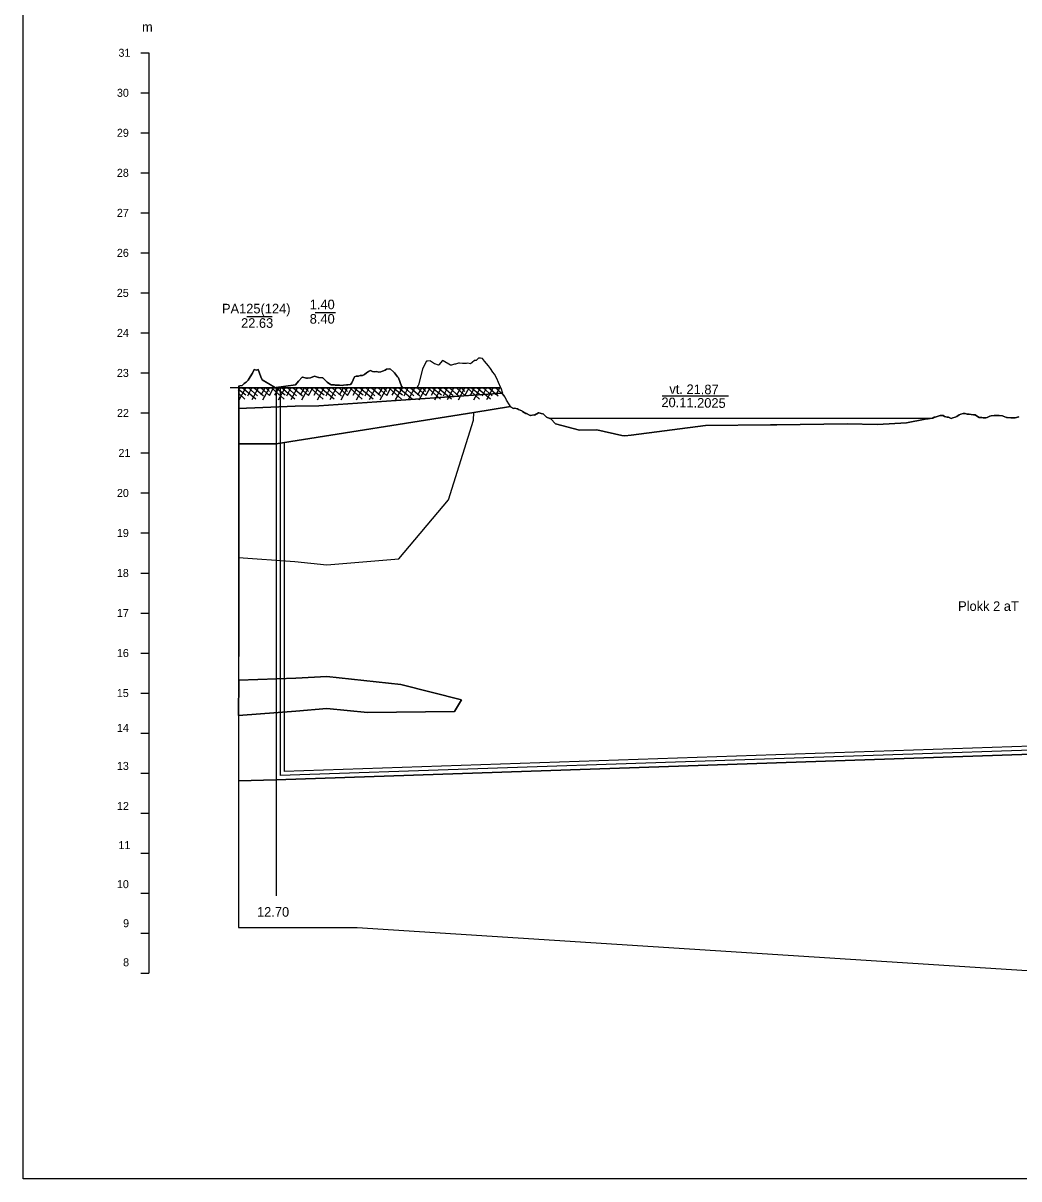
# Model space of a CAD drawing. Extents: x 509422 to 615075, y 6525431 to 6565970.
# Drawn here: x 513871.8 to 514120.6, y 6565395.8 to 6565684.6 of the extents above; entities that cross this region are included whole.
import ezdxf

# ---------------------------------------------------------------- set-up
doc = ezdxf.new("R2010")
doc.units = 0
for name, color, linetype in [('Default', 7, 'Continuous'), ('GEOLPUNKT', 7, 'Continuous'), ('PIIR_ME', 7, 'Continuous'), ('PLOKK', 7, 'Continuous'), ('TÄIDE', 7, 'Continuous'), ('VEEKOGU', 7, 'Continuous'), ('VORMISTUS', 7, 'Continuous')]:
    doc.layers.add(name, color=color, linetype=linetype)

msp = doc.modelspace()

# ---------------------------------------------------------------- linework, layer by layer
at = {"layer": 'Default'}
msp.add_lwpolyline([(513925.65, 6565593.96), (513926.02, 6565594.01), (513926.6, 6565594.1), (513927.06, 6565594.57), (513927.6, 6565594.93), (513928.09, 6565595.44), (513928.6, 6565596.26), (513929.13, 6565597.13), (513929.6, 6565598.05), (513930.17, 6565597.95), (513930.6, 6565598.07), (513931.2, 6565596.26), (513931.6, 6565595.53), (513934.97, 6565593.49), (513935.08, 6565593.57), (513939.88, 6565594.29), (513940.61, 6565595.13), (513941.56, 6565596.14), (513941.61, 6565596.18), (513942.6, 6565595.9), (513942.61, 6565595.9), (513942.86, 6565595.92), (513943.61, 6565595.98), (513943.63, 6565595.97), (513944.61, 6565596.45), (513944.67, 6565596.4), (513945.61, 6565596.09), (513945.7, 6565596.08), (513946.61, 6565596.03), (513946.74, 6565596), (513947.61, 6565595.1), (513947.77, 6565594.95), (513948.61, 6565594.35), (513948.81, 6565594.29), (513949.61, 6565594.25), (513949.84, 6565594.2), (513950.61, 6565594.13), (513950.88, 6565594.21), (513951.61, 6565594.1), (513951.91, 6565594.13), (513952.61, 6565594.25), (513952.95, 6565594.25), (513953.61, 6565594.34), (513953.98, 6565594.79), (513954.61, 6565596.24), (513955.02, 6565596.46), (513955.61, 6565596.46), (513956.05, 6565596.59), (513956.61, 6565596.62), (513957.09, 6565596.86), (513957.62, 6565597.29), (513958.12, 6565597.59), (513958.62, 6565597.81), (513959.16, 6565597.57), (513959.62, 6565597.54), (513960.19, 6565597.55), (513960.62, 6565597.4), (513961.23, 6565597.52), (513961.62, 6565597.71), (513962.26, 6565597.92), (513962.62, 6565598.19), (513963.3, 6565598.26), (513963.62, 6565598.18), (513964.34, 6565597.52), (513964.62, 6565597.29), (513965.37, 6565596.22), (513965.62, 6565595.99), (513966.41, 6565593.92), (513966.62, 6565593.56), (513966.63, 6565593.53)], dxfattribs=at)
at = {"layer": 'GEOLPUNKT'}
for p, q in [((513927.74, 6565611.33), (513934.06, 6565611.33)), ((513944.81, 6565612.33), (513949.87, 6565612.33)), ((513935.09, 6565593.53), (513935.09, 6565466.53))]:
    msp.add_line(p, q, dxfattribs=at)
at = {"layer": 'PIIR_ME'}
for p, q in [((513935.09, 6565593.53), (513935.09, 6565495.58)), ((513936.09, 6565593.53), (513936.09, 6565496.61))]:
    msp.add_line(p, q, dxfattribs=at)
for points in [[(514259.6, 6565499.5), (514133.61, 6565502.33), (513935.09, 6565495.58)], [(514258.6, 6565500.52), (514133.61, 6565503.33), (513936.09, 6565496.61)]]:
    msp.add_lwpolyline(points, dxfattribs=at)
at = {"layer": 'PLOKK'}
for q in [(513993.61, 6565588.8), (513937.09, 6565497.65)]:
    msp.add_line((513937.09, 6565579.85), q, dxfattribs=at)
for points in [[(513993.61, 6565588.8), (513993.64, 6565588.77), (513994.35, 6565588.38), (513994.64, 6565588.43), (513995.39, 6565588.24), (513995.64, 6565588.06), (513996.42, 6565587.75), (513996.64, 6565587.61), (513997.46, 6565587.09), (513997.64, 6565587.1), (513998.49, 6565586.63), (513998.64, 6565586.56), (513999.53, 6565586.74), (513999.64, 6565586.67), (514000.56, 6565587.23), (514000.64, 6565587.24), (514001.6, 6565587.02), (514001.64, 6565587.05), (514002.63, 6565586.18), (514002.64, 6565586.18), (514002.8, 6565586.12), (514003.64, 6565585.75), (514004.84, 6565584.51), (514010.86, 6565582.92), (514015.15, 6565583.05), (514021.42, 6565581.59), (514022.14, 6565581.54), (514023.79, 6565581.69), (514042.34, 6565584.07), (514058.56, 6565584.23), (514059.14, 6565584.23), (514060.13, 6565584.24), (514077.74, 6565584.47), (514085.28, 6565584.38), (514092.57, 6565584.79), (514097.24, 6565585.68), (514097.94, 6565585.77), (514098.96, 6565585.91), (514099.09, 6565585.9), (514099.47, 6565586.14), (514099.69, 6565586.17), (514099.94, 6565586.28), (514100.69, 6565586.52), (514100.97, 6565586.55), (514101.7, 6565586.59), (514102.01, 6565586.36), (514102.7, 6565586.18), (514103.04, 6565586.15), (514103.7, 6565585.85), (514104.08, 6565586.02), (514104.7, 6565586.21), (514105.11, 6565586.31), (514105.7, 6565586.75), (514106.15, 6565586.92), (514106.7, 6565587.13), (514107.18, 6565587.07), (514107.7, 6565586.94), (514108.22, 6565586.93), (514108.7, 6565586.8), (514109.25, 6565586.77), (514109.7, 6565586.74), (514110.29, 6565586.34), (514110.7, 6565586.05), (514111.32, 6565586.05), (514111.7, 6565586.04), (514112.36, 6565586.04), (514112.7, 6565586.06), (514113.39, 6565586.45), (514113.7, 6565586.54), (514114.43, 6565586.55), (514114.7, 6565586.62), (514115.46, 6565586.62), (514115.7, 6565586.62), (514116.5, 6565586.53), (514116.7, 6565586.43), (514117.53, 6565586.05), (514117.7, 6565586.05), (514118.57, 6565586.01), (514118.7, 6565586), (514119.6, 6565586), (514119.71, 6565585.99), (514120.64, 6565586.26)], [(514257.6, 6565501.54), (514133.6, 6565504.33), (513937.09, 6565497.65)]]:
    msp.add_lwpolyline(points, dxfattribs=at)
at = {"layer": 'TÄIDE'}
for p, q in [((513925.65, 6565593.96), (513925.65, 6565458.63)), ((513925.65, 6565593.96), (513925.65, 6565593.53)), ((513934.91, 6565593.53), (513931.6, 6565595.53)), ((513991.15, 6565593.53), (513990.63, 6565594.87)), ((513991.15, 6565593.53), (513923.59, 6565593.53)), ((513925.65, 6565593.53), (513934.91, 6565593.53)), ((513925.65, 6565592.89), (513926, 6565593.53)), ((513927.52, 6565591.69), (513925.65, 6565593.11)), ((513927.25, 6565590.69), (513925.65, 6565592.15)), ((513925.83, 6565590.49), (513927.51, 6565593.53)), ((513929.98, 6565590.71), (513926.58, 6565593.53)), ((513927.99, 6565591.47), (513928.98, 6565593.53)), ((513930.38, 6565591.49), (513928.12, 6565593.53)), ((513929.03, 6565590.56), (513930.62, 6565593.53)), ((513931.87, 6565591.4), (513929.49, 6565593.53)), ((513933.36, 6565591.55), (513931.24, 6565593.53)), ((513931.34, 6565591.76), (513932.35, 6565593.53)), ((513931.74, 6565590.5), (513933.36, 6565593.53)), ((513933.36, 6565592.56), (513932.44, 6565593.53)), ((513933.36, 6565591.55), (513934.42, 6565593.53)), ((513937.02, 6565590.69), (513933.9, 6565593.53)), ((513934.76, 6565591.67), (513935.77, 6565593.53)), ((513937.29, 6565591.69), (513934.87, 6565593.53)), ((513935.02, 6565593.53), (513951.9, 6565593.53)), ((513935.6, 6565590.49), (513937.28, 6565593.53)), ((513939.75, 6565590.71), (513936.35, 6565593.53)), ((513937.76, 6565591.47), (513938.75, 6565593.53)), ((513940.15, 6565591.49), (513937.89, 6565593.53)), ((513938.8, 6565590.56), (513940.39, 6565593.53)), ((513941.64, 6565591.4), (513939.26, 6565593.53)), ((513943.13, 6565591.55), (513941.01, 6565593.53)), ((513941.11, 6565591.76), (513942.12, 6565593.53)), ((513941.51, 6565590.5), (513943.13, 6565593.53)), ((513943.13, 6565592.56), (513942.21, 6565593.53)), ((513943.13, 6565591.55), (513944.19, 6565593.53)), ((513946.79, 6565590.69), (513943.67, 6565593.53)), ((513944.53, 6565591.67), (513945.54, 6565593.53)), ((513947.06, 6565591.69), (513944.64, 6565593.53)), ((513945.37, 6565590.49), (513947.05, 6565593.53)), ((513949.53, 6565590.71), (513946.12, 6565593.53)), ((513947.53, 6565591.47), (513948.52, 6565593.53)), ((513949.92, 6565591.49), (513947.66, 6565593.53)), ((513948.57, 6565590.56), (513950.16, 6565593.53)), ((513951.41, 6565591.4), (513949.03, 6565593.53)), ((513952.9, 6565591.55), (513950.78, 6565593.53)), ((513950.88, 6565591.76), (513951.89, 6565593.53)), ((513951.28, 6565590.5), (513952.9, 6565593.53)), ((513951.9, 6565593.53), (513966.63, 6565593.53)), ((513952.9, 6565592.56), (513951.98, 6565593.53)), ((513952.9, 6565591.55), (513953.96, 6565593.53)), ((513956.56, 6565590.69), (513953.44, 6565593.53)), ((513954.3, 6565591.67), (513955.31, 6565593.53)), ((513956.83, 6565591.69), (513954.41, 6565593.53)), ((513955.14, 6565590.49), (513956.82, 6565593.53)), ((513959.3, 6565590.71), (513955.89, 6565593.53)), ((513957.3, 6565591.47), (513958.29, 6565593.53)), ((513959.7, 6565591.49), (513957.43, 6565593.53)), ((513958.34, 6565590.56), (513959.93, 6565593.53)), ((513961.18, 6565591.4), (513958.8, 6565593.53)), ((513962.67, 6565591.55), (513960.55, 6565593.53)), ((513960.65, 6565591.76), (513961.66, 6565593.53)), ((513961.05, 6565590.5), (513962.67, 6565593.53)), ((513962.67, 6565592.56), (513961.76, 6565593.53)), ((513962.67, 6565591.55), (513963.74, 6565593.53)), ((513966.34, 6565590.69), (513963.21, 6565593.53)), ((513964.07, 6565591.67), (513965.08, 6565593.53)), ((513966.6, 6565591.69), (513964.18, 6565593.53)), ((513964.91, 6565590.49), (513966.59, 6565593.53)), ((513969.07, 6565590.71), (513965.66, 6565593.53)), ((513967.07, 6565591.47), (513968.07, 6565593.53)), ((513969.47, 6565591.49), (513967.2, 6565593.53)), ((513968.11, 6565590.56), (513969.7, 6565593.53)), ((513970.95, 6565591.4), (513968.57, 6565593.53)), ((513970.19, 6565593.53), (513991.15, 6565593.53)), ((513972.44, 6565591.55), (513970.32, 6565593.53)), ((513970.42, 6565591.76), (513971.43, 6565593.53)), ((513970.82, 6565590.5), (513972.44, 6565593.53)), ((513972.44, 6565592.56), (513971.53, 6565593.53)), ((513972.44, 6565591.55), (513973.51, 6565593.53)), ((513976.11, 6565590.69), (513972.98, 6565593.53)), ((513973.84, 6565591.67), (513974.85, 6565593.53)), ((513976.37, 6565591.69), (513973.95, 6565593.53)), ((513974.69, 6565590.49), (513976.36, 6565593.53)), ((513978.84, 6565590.71), (513975.43, 6565593.53)), ((513976.84, 6565591.47), (513977.84, 6565593.53)), ((513979.24, 6565591.49), (513976.97, 6565593.53)), ((513977.88, 6565590.56), (513979.47, 6565593.53)), ((513980.73, 6565591.4), (513978.34, 6565593.53)), ((513982.21, 6565591.55), (513980.09, 6565593.53)), ((513980.19, 6565591.76), (513981.2, 6565593.53)), ((513980.59, 6565590.5), (513982.21, 6565593.53)), ((513982.21, 6565592.56), (513981.3, 6565593.53)), ((513982.21, 6565591.55), (513983.28, 6565593.53)), ((513985.88, 6565590.69), (513982.75, 6565593.53)), ((513983.61, 6565591.67), (513984.62, 6565593.53)), ((513986.14, 6565591.69), (513983.72, 6565593.53)), ((513984.46, 6565590.49), (513986.13, 6565593.53)), ((513988.61, 6565590.71), (513985.2, 6565593.53)), ((513986.61, 6565591.47), (513987.61, 6565593.53)), ((513989.01, 6565591.49), (513986.74, 6565593.53)), ((513987.65, 6565590.56), (513989.24, 6565593.53)), ((513990.5, 6565591.4), (513988.11, 6565593.53)), ((513991.98, 6565591.55), (513989.86, 6565593.53)), ((513989.96, 6565591.76), (513990.97, 6565593.53)), ((513991.15, 6565593.53), (513991.57, 6565592.18)), ((513925.65, 6565588.3), (513925.65, 6565579.54)), ((513984.46, 6565587.35), (513993.61, 6565588.8)), ((513993.61, 6565588.8), (513984.46, 6565587.35)), ((513993.61, 6565588.8), (513993.32, 6565589.26)), ((513935.09, 6565579.53), (513984.46, 6565587.35)), ((513984.46, 6565587.35), (513935.09, 6565579.53)), ((513935.09, 6565579.53), (513925.65, 6565579.53)), ((513935.09, 6565579.53), (513925.65, 6565579.53)), ((513925.65, 6565579.53), (513925.65, 6565495.26)), ((513935.09, 6565495.58), (513925.65, 6565495.26)), ((513925.65, 6565495.26), (513925.65, 6565458.63)), ((513925.65, 6565458.63), (513955.28, 6565458.63))]:
    msp.add_line(p, q, dxfattribs=at)
for points in [[(513925.75, 6565593.97), (513925.65, 6565458.63), (513955.28, 6565458.63), (513955.28, 6565458.63), (513955.28, 6565458.63), (514127.83, 6565447.57), (514149.74, 6565448.7), (514325.26, 6565449.69), (514351.75, 6565452.19), (514351.75, 6565615.25)], [(513990.63, 6565594.87), (513990.21, 6565595.83), (513989.63, 6565596.96), (513989.18, 6565597.44), (513988.63, 6565598.34), (513988.14, 6565598.99), (513987.63, 6565599.6), (513987.11, 6565600.2), (513986.63, 6565600.83), (513986.07, 6565600.88), (513985.63, 6565600.9), (513985.04, 6565600.37), (513984.63, 6565600.35), (513984, 6565599.85), (513983.63, 6565599.47), (513982.97, 6565599.63), (513982.63, 6565599.57), (513981.93, 6565599.58), (513981.63, 6565599.56), (513980.9, 6565599.64), (513980.63, 6565599.65), (513979.86, 6565599.41), (513979.63, 6565599.4), (513978.83, 6565599.21), (513978.63, 6565599.17), (513977.79, 6565599.68), (513977.63, 6565599.72), (513976.76, 6565600.24), (513976.63, 6565600.34), (513975.72, 6565599.25), (513975.63, 6565599.16), (513974.69, 6565599.47), (513974.62, 6565599.48), (513973.65, 6565600.19), (513973.62, 6565600.21), (513972.83, 6565600.15), (513972.62, 6565600.14), (513972.62, 6565600.13), (513971.62, 6565598.26), (513971.58, 6565598.13), (513970.62, 6565594.26), (513970.55, 6565594.1), (513970.19, 6565593.53)], [(513931.6, 6565595.53), (513931.2, 6565596.26), (513930.6, 6565598.07), (513930.17, 6565597.95), (513929.6, 6565598.05), (513929.13, 6565597.13), (513928.6, 6565596.26), (513928.09, 6565595.44), (513927.6, 6565594.93), (513927.06, 6565594.57), (513926.6, 6565594.1), (513926.02, 6565594.01), (513925.65, 6565593.96)], [(513966.63, 6565593.53), (513966.62, 6565593.56), (513966.41, 6565593.92), (513965.62, 6565595.99), (513965.37, 6565596.22), (513964.62, 6565597.29), (513964.34, 6565597.52), (513963.62, 6565598.18), (513963.3, 6565598.26), (513962.62, 6565598.19), (513962.26, 6565597.92), (513961.62, 6565597.71), (513961.23, 6565597.52), (513960.62, 6565597.4), (513960.19, 6565597.55), (513959.62, 6565597.54), (513959.16, 6565597.57), (513958.62, 6565597.81), (513958.12, 6565597.59), (513957.62, 6565597.29), (513957.09, 6565596.86), (513956.61, 6565596.62), (513956.05, 6565596.59), (513955.61, 6565596.46), (513955.02, 6565596.46), (513954.61, 6565596.24), (513953.98, 6565594.79), (513953.61, 6565594.34), (513952.95, 6565594.25), (513952.61, 6565594.25), (513951.91, 6565594.13), (513951.61, 6565594.1), (513950.88, 6565594.21), (513950.61, 6565594.13), (513949.84, 6565594.2), (513949.61, 6565594.25), (513948.81, 6565594.29), (513948.61, 6565594.35), (513947.77, 6565594.95), (513947.61, 6565595.1), (513946.74, 6565596), (513946.61, 6565596.03), (513945.7, 6565596.08), (513945.61, 6565596.09), (513944.67, 6565596.4), (513944.61, 6565596.45), (513943.63, 6565595.97), (513943.61, 6565595.98), (513942.86, 6565595.92), (513942.61, 6565595.9), (513942.6, 6565595.9), (513941.61, 6565596.18), (513941.56, 6565596.14), (513940.61, 6565595.13), (513939.88, 6565594.29), (513935.08, 6565593.57), (513935.02, 6565593.53)], [(513925.65, 6565593.53), (513933.36, 6565593.53)], [(513925.65, 6565588.3), (513939.8, 6565588.93), (513945.73, 6565589.03), (513991.57, 6565592.18)], [(513991.57, 6565592.18), (513945.73, 6565589.03), (513939.8, 6565588.93), (513925.65, 6565588.3)], [(513933.36, 6565593.53), (513943.13, 6565593.53)], [(513943.13, 6565593.53), (513952.9, 6565593.53)], [(513951.9, 6565593.53), (513951.9, 6565593.53)], [(513952.9, 6565593.53), (513962.67, 6565593.53)], [(513962.67, 6565593.53), (513972.44, 6565593.53)], [(513972.44, 6565593.53), (513982.21, 6565593.53)], [(513982.21, 6565593.53), (513991.15, 6565593.53)], [(513993.32, 6565589.26), (513992.63, 6565590.39), (513992.28, 6565591.18), (513991.63, 6565591.98), (513991.57, 6565592.18)], [(513925.65, 6565579.54), (513926.17, 6565579.54), (513935.09, 6565579.53), (513993.61, 6565588.8)], [(514120.64, 6565586.26), (514119.71, 6565585.99), (514119.6, 6565586), (514118.7, 6565586), (514118.57, 6565586.01), (514117.7, 6565586.05), (514117.53, 6565586.05), (514116.7, 6565586.43), (514116.5, 6565586.53), (514115.7, 6565586.62), (514115.46, 6565586.62), (514114.7, 6565586.62), (514114.43, 6565586.55), (514113.7, 6565586.54), (514113.39, 6565586.45), (514112.7, 6565586.06), (514112.36, 6565586.04), (514111.7, 6565586.04), (514111.32, 6565586.05), (514110.7, 6565586.05), (514110.29, 6565586.34), (514109.7, 6565586.74), (514109.25, 6565586.77), (514108.7, 6565586.8), (514108.22, 6565586.93), (514107.7, 6565586.94), (514107.18, 6565587.07), (514106.7, 6565587.13), (514106.15, 6565586.92), (514105.7, 6565586.75), (514105.11, 6565586.31), (514104.7, 6565586.21), (514104.08, 6565586.02), (514103.7, 6565585.85), (514103.04, 6565586.15), (514102.7, 6565586.18), (514102.01, 6565586.36), (514101.7, 6565586.59), (514100.97, 6565586.55), (514100.69, 6565586.52), (514099.94, 6565586.28), (514099.69, 6565586.17), (514099.47, 6565586.14), (514099.09, 6565585.9), (514098.96, 6565585.91), (514097.94, 6565585.77), (514097.24, 6565585.68), (514092.57, 6565584.79), (514085.28, 6565584.38), (514077.74, 6565584.47), (514060.13, 6565584.24), (514059.14, 6565584.23), (514058.56, 6565584.23), (514042.34, 6565584.07), (514023.79, 6565581.69), (514022.14, 6565581.54), (514021.42, 6565581.59), (514015.15, 6565583.05), (514010.86, 6565582.92), (514004.84, 6565584.51), (514003.64, 6565585.75), (514002.8, 6565586.12), (514002.64, 6565586.18), (514002.63, 6565586.18), (514001.64, 6565587.05), (514001.6, 6565587.02), (514000.64, 6565587.24), (514000.56, 6565587.23), (513999.64, 6565586.67), (513999.53, 6565586.74), (513998.64, 6565586.56), (513998.49, 6565586.63), (513997.64, 6565587.1), (513997.46, 6565587.09), (513996.64, 6565587.61), (513996.42, 6565587.75), (513995.64, 6565588.06), (513995.39, 6565588.24), (513994.64, 6565588.43), (513994.35, 6565588.38), (513993.64, 6565588.77), (513993.61, 6565588.8)], [(513925.65, 6565551.09), (513939.71, 6565550.09), (513947.74, 6565549.3), (513965.72, 6565550.79), (513978.15, 6565565.48), (513984.36, 6565585.45), (513984.46, 6565587.35), (513935.09, 6565579.53), (513925.65, 6565579.53), (513925.65, 6565576.11), (513925.65, 6565551.09)], [(513925.65, 6565579.54), (513926.17, 6565579.54), (513935.09, 6565579.53)], [(513925.65, 6565511.63), (513940, 6565512.74), (513947.74, 6565513.34), (513957.88, 6565512.34), (513979.58, 6565512.64), (513981.4, 6565515.54), (513966.19, 6565519.33), (513947.74, 6565521.33), (513940, 6565520.93), (513925.69, 6565520.45), (513925.65, 6565511.63)], [(514351.75, 6565497.3), (514339.02, 6565497.71), (514133.61, 6565502.33), (513935.09, 6565495.58), (513925.65, 6565495.26)], [(513925.65, 6565495.26), (513935.09, 6565495.58), (514133.61, 6565502.33), (514339.02, 6565497.71), (514351.75, 6565497.3)], [(514339.02, 6565497.71), (514133.61, 6565502.33), (513935.09, 6565495.58)], [(513925.65, 6565458.63), (513955.28, 6565458.63), (514127.83, 6565447.57), (514149.74, 6565448.7), (514325.26, 6565449.69), (514351.75, 6565452.19)], [(513955.28, 6565458.63), (514127.83, 6565447.57), (514149.74, 6565448.7), (514325.26, 6565449.69), (514351.75, 6565452.19)]]:
    msp.add_lwpolyline(points, dxfattribs=at)
for points in [[(513925.65, 6565551.09), (513939.71, 6565550.09), (513947.74, 6565549.3), (513947.74, 6565549.3), (513965.72, 6565550.79), (513978.15, 6565565.48), (513984.36, 6565585.45), (513984.46, 6565587.35), (513935.09, 6565579.53), (513925.65, 6565579.53), (513925.65, 6565576.11)], [(513925.69, 6565520.45), (513940, 6565520.93), (513947.74, 6565521.33), (513966.19, 6565519.33), (513981.4, 6565515.54), (513979.58, 6565512.64), (513957.88, 6565512.34), (513947.74, 6565513.34), (513940, 6565512.74), (513925.65, 6565511.63)]]:
    msp.add_lwpolyline(points, close=True, dxfattribs=at)
at = {"layer": 'VEEKOGU'}
msp.add_line((514031.51, 6565591.49), (514048.03, 6565591.49), dxfattribs=at)
msp.add_lwpolyline([(514003.24, 6565585.93), (514099.13, 6565585.93), (514099.09, 6565585.9), (514098.96, 6565585.91), (514097.94, 6565585.77), (514097.24, 6565585.68), (514097.24, 6565585.68), (514092.57, 6565584.79), (514092.57, 6565584.79), (514085.28, 6565584.38), (514077.74, 6565584.47), (514077.74, 6565584.47), (514060.13, 6565584.24), (514042.34, 6565584.07), (514023.79, 6565581.69), (514022.14, 6565581.54), (514021.42, 6565581.59), (514015.15, 6565583.05), (514010.86, 6565582.92), (514004.84, 6565584.51), (514003.64, 6565585.75)], close=True, dxfattribs=at)
at = {"layer": 'VORMISTUS'}
for p, q in [((513871.84, 6565395.84), (513871.84, 6565969.83)), ((513901.25, 6565677.23), (513903.25, 6565677.23)), ((513901.25, 6565677.23), (513903.25, 6565677.23)), ((513903.25, 6565677.23), (513903.25, 6565447.23)), ((513901.25, 6565667.23), (513903.25, 6565667.23)), ((513901.25, 6565657.23), (513903.25, 6565657.23)), ((513901.25, 6565647.23), (513903.25, 6565647.23)), ((513901.25, 6565637.23), (513903.25, 6565637.23)), ((513901.25, 6565627.23), (513903.25, 6565627.23)), ((513901.25, 6565617.23), (513903.25, 6565617.23)), ((513901.25, 6565607.23), (513903.25, 6565607.23)), ((513901.25, 6565597.23), (513903.25, 6565597.23)), ((513901.25, 6565587.23), (513903.25, 6565587.23)), ((513901.25, 6565577.23), (513903.25, 6565577.23)), ((513901.25, 6565567.23), (513903.25, 6565567.23)), ((513901.25, 6565557.23), (513903.25, 6565557.23)), ((513901.25, 6565547.23), (513903.25, 6565547.23)), ((513901.25, 6565537.23), (513903.25, 6565537.23)), ((513901.25, 6565527.23), (513903.25, 6565527.23)), ((513901.25, 6565517.23), (513903.25, 6565517.23)), ((513901.25, 6565507.23), (513903.25, 6565507.23)), ((513901.25, 6565497.23), (513903.25, 6565497.23)), ((513901.25, 6565487.23), (513903.25, 6565487.23)), ((513901.25, 6565477.23), (513903.25, 6565477.23)), ((513901.25, 6565467.23), (513903.25, 6565467.23)), ((513901.25, 6565457.23), (513903.25, 6565457.23)), ((513901.25, 6565447.23), (513903.25, 6565447.23)), ((514691.84, 6565395.83), (513871.84, 6565395.84))]:
    msp.add_line(p, q, dxfattribs=at)

# ---------------------------------------------------------------- texts
at = {"layer": 'GEOLPUNKT'}
for s, p in [('m', (513901.54, 6565682.48)), ('PA125(124)', (513921.52, 6565612.1)), ('1.40', (513943.44, 6565613.14)), ('8.40', (513943.44, 6565609.54)), ('22.63', (513926.29, 6565608.5)), ('12.70', (513930.27, 6565461.34))]:
    msp.add_text(s, height=2.4, dxfattribs=at).set_placement(p)
at = {"layer": 'PLOKK'}
msp.add_text('Plokk 2 aT', height=2.4, dxfattribs=at).set_placement((514105.43, 6565537.76))
at = {"layer": 'VEEKOGU'}
for s, p in [('vt. 21.87', (514033.28, 6565592.02)), ('20.11.2025', (514031.29, 6565588.69))]:
    msp.add_text(s, height=2.4, rotation=359.2633, dxfattribs=at).set_placement(p)
at = {"layer": 'VORMISTUS'}
for s, height, p in [('31', 2, (513895.66, 6565676.23)), ('31', 2, (513895.66, 6565676.23)), ('30', 2, (513895.28, 6565666.23)), ('29', 2, (513895.27, 6565656.23)), ('28', 2, (513895.27, 6565646.23)), ('27', 2, (513895.27, 6565636.23)), ('26', 2, (513895.27, 6565626.23)), ('25', 2, (513895.25, 6565616.23)), ('24', 2, (513895.28, 6565606.23)), ('23', 2, (513895.27, 6565596.23)), ('22', 2, (513895.29, 6565586.23)), ('21', 2, (513895.66, 6565576.23)), ('20', 2, (513895.28, 6565566.23)), ('19', 2, (513895.27, 6565556.23)), ('18', 2, (513895.27, 6565546.23)), ('17', 2, (513895.27, 6565536.23)), ('16', 2, (513895.27, 6565526.23)), ('15', 2, (513895.25, 6565516.23)), ('-', 0.0001, (513903.25, 6565517.23)), ('14', 2, (513895.28, 6565507.53)), ('13', 2, (513895.27, 6565498.02)), ('12', 2, (513895.29, 6565488.01)), ('11', 2, (513895.66, 6565478.25)), ('10', 2, (513895.28, 6565468.48)), ('9', 2, (513896.82, 6565458.72)), ('8', 2, (513896.82, 6565448.96))]:
    msp.add_text(s, height=height, dxfattribs=at).set_placement(p)

doc.saveas('drawing.dxf')
